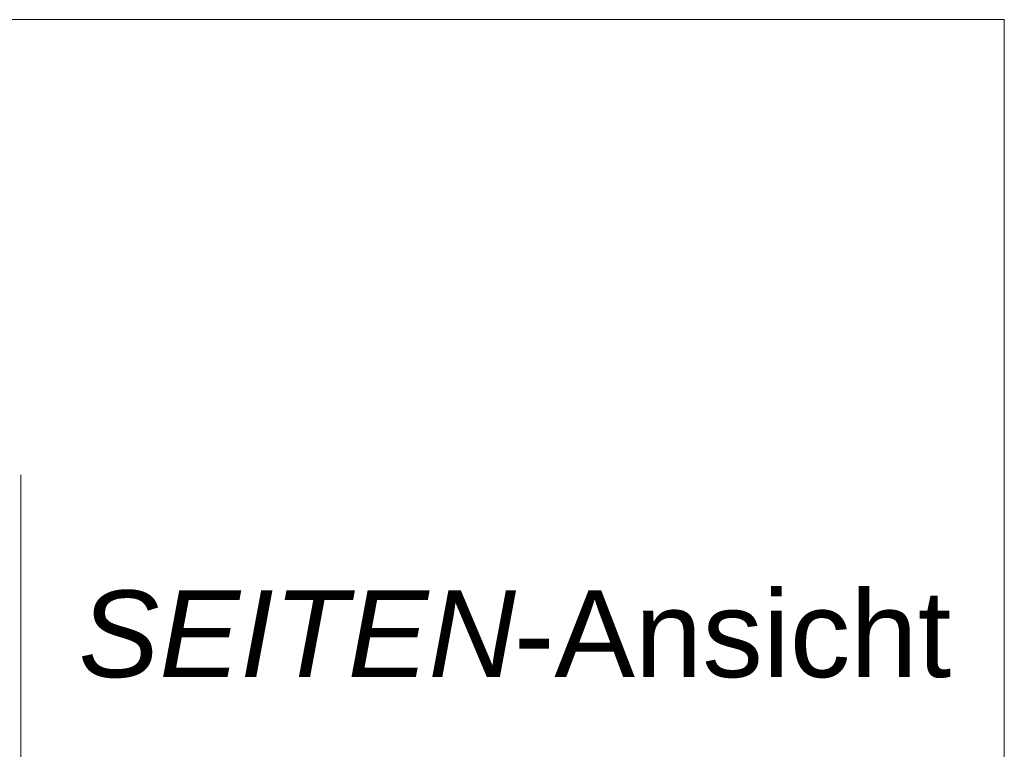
# Model space of a CAD drawing. Extents: x -620 to 300, y 62 to 1162.
# Tile 300 of 307: x 172 to 188, y 1044 to 1055. Entities that reach past the tile are written whole.
import ezdxf
from ezdxf.lldxf.tags import DXFTag

# ---------------------------------------------------------------- set-up
doc = ezdxf.new("R2010")
doc.units = 0
doc.layers.get('0').update_dxf_attribs({"lineweight": 13})
doc.layers.add('E_Detail_Beschriftung', color=7, linetype='Continuous', lineweight=13, true_color=0x009900)
doc.layers.add('E_Detail_Linie_Text_Bem', color=7, linetype='Continuous', lineweight=13)
doc.styles.get("Standard").update_dxf_attribs({"font": 'ARIALN.TTF'})
tags = doc.linetypes.add('fein_strichliert-A06G955H8I', pattern=[4, 1, -2, 1]).pattern_tags.tags
tags[8:9] = [DXFTag(74, 4), DXFTag(75, 0), DXFTag(340, '0'), DXFTag(46, 0.0), DXFTag(50, 0.0), DXFTag(44, 0.0), DXFTag(45, 0.0)]
tags[6:7] = [DXFTag(74, 4), DXFTag(75, 0), DXFTag(340, '0'), DXFTag(46, 0.0), DXFTag(50, 0.0), DXFTag(44, 0.0), DXFTag(45, 0.0)]
tags[4:5] = [DXFTag(74, 4), DXFTag(75, 0), DXFTag(340, '0'), DXFTag(46, 0.0), DXFTag(50, 0.0), DXFTag(44, 0.0), DXFTag(45, 0.0)]

# ---------------------------------------------------------------- blocks, each defined once
blk = doc.blocks.new('Referenz-A06G955I8I')
at = {"layer": 'E_Detail_Linie_Text_Bem', "linetype": 'fein_strichliert-A06G955H8I', "ltscale": 0.65}
for p, q in [((188.336, 1055.42), (125.566, 1055.42)), ((188.336, 994.103), (188.336, 1055.42)), ((172.455, 995.184), (172.455, 1048.064))]:
    blk.add_line(p, q, dxfattribs=at)
at = {"layer": 'E_Detail_Beschriftung', "linetype": 'Continuous', "lineweight": -2, "ltscale": 0.25, "char_height": 1.4, "attachment_point": 1}
for s, insert in [('{\\fArial;-Ansicht}', (180.416, 1046.198)), ('{\\fArial|b0|i1;SEITEN}', (173.386, 1046.198))]:
    blk.add_mtext(s, dxfattribs=dict(at, insert=insert))

msp = doc.modelspace()

# ---------------------------------------------------------------- block references
at = {"color": 8, "lineweight": 25, "ltscale": 0.25, "true_color": 0x808080}
msp.add_blockref('Referenz-A06G955I8I', (0, 0), dxfattribs=at)

doc.saveas('drawing.dxf')
